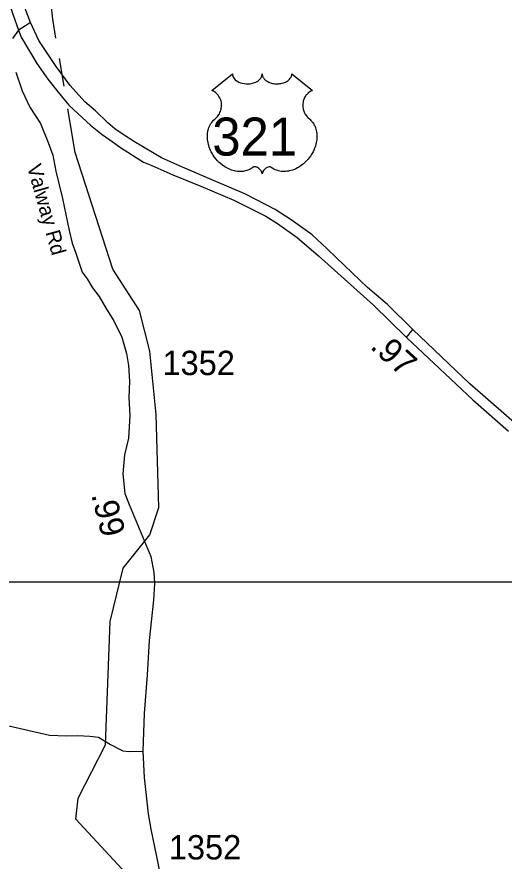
# Model space of a CAD drawing. Extents: x 1159738 to 1321356, y 736314 to 882035.
# Drawn here: x 1241094 to 1243595, y 809572 to 813904 of the extents above; entities that cross this region are included whole.
import ezdxf

# ---------------------------------------------------------------- set-up
doc = ezdxf.new("R2010")
doc.units = 0
for name, color, linetype in [('Exist Hydrographic Creek Single Shore', 7, 'Continuous'), ('Exist Road Non-System Type 51', 7, 'Continuous'), ('Exist Road Primary US Divided Attributed', 7, 'Continuous'), ('Exist Road Primary US Mileage Hundredths English Label', 7, 'Continuous'), ('Exist Road Primary US Shield CELL', 7, 'Continuous'), ('Exist Road Primary US Shield Number Label', 7, 'Continuous'), ('Exist Road Secondary Mileage Hundredths English Label', 7, 'Continuous'), ('Exist Road Secondary Type 51 Attributed', 7, 'Continuous'), ('Exist Road Secondary Type 51 Label', 7, 'Continuous'), ('Exist Road Secondary Type 51 Number Label', 7, 'Continuous'), ('Map Preparation Inset Cut Line', 7, 'Continuous')]:
    doc.layers.add(name, color=color, linetype=linetype)

msp = doc.modelspace()

# ---------------------------------------------------------------- linework, layer by layer
at = {"layer": 'Exist Hydrographic Creek Single Shore'}
for points in [[(1241293.9, 813795.8), (1241277.5, 813893.1), (1241230.5, 814320.8), (1241182.4, 814420.2), (1241205.5, 815631.1)], [(1241335.9, 813548.2), (1241311.7, 813691)], [(1242750.5, 807951.6), (1242700.6, 807985.4), (1242395.6, 808103.2), (1242157.5, 808275.3), (1241990.5, 808570.8), (1241732.6, 809235.8), (1241696.6, 809463), (1241396.6, 809787.4), (1241407.6, 809895.5), (1241548.5, 810168.5), (1241572.5, 810801.6), (1241638.6, 811075.9), (1241776.6, 811247.2), (1241821.6, 811387.5), (1241808.5, 811863.6), (1241775.5, 812189.3), (1241722.5, 812397.1), (1241586.5, 812610), (1241393.5, 813208), (1241355.5, 813432.6)]]:
    msp.add_lwpolyline(points, dxfattribs=at)
at = {"layer": 'Exist Road Non-System Type 51'}
for points in [[(1243093.2, 812258.9), (1243125.4, 812300.3)], [(1240648.5, 810754), (1240727.4, 810676.8), (1240828.1, 810574.4), (1240873.4, 810485.4), (1240955.6, 810309), (1241006, 810277.1), (1241261.1, 810218.3), (1241348.3, 810215), (1241407.1, 810216.7), (1241467.5, 810213.3), (1241512.8, 810208.3), (1241574.9, 810171.3), (1241637, 810137.7), (1241670.5, 810134.4), (1241739.4, 810136.2)]]:
    msp.add_lwpolyline(points, dxfattribs=at)
at = {"layer": 'Exist Road Primary US Divided Attributed'}
for points in [[(1241163.3, 813875.9), (1241113.5, 814007.4), (1241070, 814167.2), (1241051.1, 814258.9), (1241043.1, 814340.1), (1241033.3, 814515.2), (1241068.8, 815151.1), (1241074.5, 815729.1), (1241072.8, 815786.5), (1241041.8, 816114.4), (1241015.5, 816317.7), (1240996, 816461.7), (1240973.7, 816619.9), (1240950.3, 816785.2), (1240876.2, 817157), (1240847.6, 817238.2), (1240826.3, 817296.8), (1240704.8, 817546.9)], [(1240662.3, 817527.9), (1240690.4, 817458.9), (1240787.9, 817239.4), (1240817.7, 817151.2), (1240856.6, 816978.9), (1240905.4, 816666.4), (1240934, 816463.4), (1240951.8, 816326.9), (1241000.6, 816019.8), (1241018.9, 815784.2), (1241027.5, 815583.7), (1241014.7, 815229.7), (1240982.8, 814675.7), (1240973.7, 814505.4), (1240980.6, 814329.8), (1240986.2, 814278.4), (1240997.7, 814195.7), (1241025.9, 814075.3), (1241043.5, 814006.8), (1241072.8, 813918.4), (1241101.9, 813836)], [(1243700.4, 811774.4), (1243419.3, 812020.8), (1243125.4, 812300.3), (1242995.1, 812427.7), (1242892.9, 812515.1), (1242736.7, 812665.7), (1242685.8, 812714), (1242610.1, 812785.8), (1242501.1, 812863.3), (1242419.1, 812915.5), (1242263.2, 812995.7), (1242115.3, 813059.8), (1241944.3, 813132.7), (1241836.1, 813180.9), (1241697.5, 813262.2), (1241644.7, 813296.6), (1241595.9, 813330.2), (1241560.8, 813360.3), (1241497.6, 813421.5), (1241441.9, 813467.9), (1241366.3, 813552.8), (1241294.5, 813649.4), (1241206.6, 813783.1), (1241163.3, 813875.9)], [(1241101.9, 813836), (1241116.3, 813800.4), (1241195.5, 813664.2), (1241253.2, 813584.3), (1241305.4, 813518.4), (1241360.1, 813451.2), (1241428.2, 813388), (1241471.5, 813348.4), (1241531.7, 813301.2), (1241570.1, 813273.6), (1241624.7, 813233.5), (1241743.4, 813158.8), (1241786.2, 813141.8), (1241894.6, 813093), (1242038.4, 813035.1), (1242207.5, 812962.9), (1242372, 812881.6), (1242431.1, 812844.3), (1242532.1, 812772), (1242642.1, 812678.6), (1242922.8, 812426), (1243093.2, 812258.9), (1243434.8, 811939.8), (1243617.6, 811778.7)]]:
    msp.add_lwpolyline(points, dxfattribs=at)
at = {"layer": 'Exist Road Primary US Shield CELL'}
msp.add_lwpolyline([(1242200.6, 813611.3), (1242200.9, 813606.9), (1242201.9, 813601.7), (1242202.8, 813599), (1242205.2, 813593.8), (1242209.2, 813587.8), (1242214.8, 813581.8), (1242221.2, 813576.6), (1242225.4, 813573.8), (1242232.7, 813569.9), (1242240.9, 813566.5), (1242250.1, 813563.8), (1242259.4, 813561.9), (1242269.7, 813560.8), (1242279.8, 813560.6), (1242290.7, 813561.4), (1242302.7, 813563.8), (1242308.3, 813565.2), (1242314.5, 813567.3), (1242320.3, 813569.7), (1242326.7, 813573.1), (1242331.7, 813576.4), (1242335.7, 813579.3), (1242341.4, 813584.7), (1242345.9, 813590.3), (1242347.8, 813593.4), (1242349.4, 813596.4), (1242351.6, 813602.8), (1242352.2, 813605.7), (1242352.7, 813611.5), (1242353.1, 813606.6), (1242353.6, 813603.5), (1242354.4, 813600.5), (1242355.6, 813597.3), (1242357.9, 813592.8), (1242360.4, 813589), (1242365.1, 813583.4), (1242368.1, 813580.7), (1242370.8, 813578.5), (1242378, 813573.5), (1242386.4, 813569.2), (1242390.6, 813567.4), (1242394.9, 813565.9), (1242400.3, 813564.3), (1242405.8, 813563), (1242411.4, 813562), (1242417, 813561.2), (1242422.8, 813560.8), (1242427.5, 813560.6), (1242433.3, 813560.7), (1242438.6, 813561), (1242444.1, 813561.6), (1242450.1, 813562.6), (1242454.9, 813563.7), (1242461.3, 813565.4), (1242467.1, 813567.5), (1242472.2, 813569.7), (1242478.8, 813573.1), (1242484.1, 813576.5), (1242488, 813579.6), (1242492.7, 813583.9), (1242497, 813589), (1242499.6, 813592.7), (1242501.4, 813596.5), (1242503.1, 813600.5), (1242504.2, 813604.8), (1242504.7, 813608.5), (1242504.8, 813611.6), (1242611, 813527), (1242608.5, 813526), (1242602.8, 813523.2), (1242598.2, 813520.5), (1242590.9, 813515.3), (1242587.7, 813512.5), (1242584.6, 813509.6), (1242581.7, 813506.4), (1242579.2, 813503.5), (1242576.1, 813499.2), (1242573.3, 813494.9), (1242570.6, 813490.2), (1242568.7, 813486.1), (1242565.4, 813477.6), (1242563.8, 813472.2), (1242562.8, 813467.6), (1242561.6, 813458.1), (1242561.3, 813453.6), (1242561.3, 813449.2), (1242561.5, 813444.4), (1242561.9, 813439.9), (1242562.8, 813435.2), (1242563.5, 813431.1), (1242564.8, 813426), (1242566.7, 813420.1), (1242569, 813414.4), (1242573.9, 813405.1), (1242580.1, 813395.7), (1242584.6, 813390.4), (1242589, 813385.9), (1242595.6, 813380.4), (1242599.1, 813377.3), (1242603.2, 813373.2), (1242609.8, 813365.4), (1242612.5, 813361.8), (1242615.3, 813357.7), (1242617.8, 813353.5), (1242620.3, 813349), (1242622.3, 813345), (1242626, 813335.9), (1242628.8, 813327.1), (1242630, 813322.4), (1242632, 813312), (1242632.7, 813306.9), (1242633.6, 813296.7), (1242633.6, 813284.4), (1242632.6, 813272.7), (1242630.4, 813259.1), (1242628.6, 813250.9), (1242625.8, 813241.4), (1242623.1, 813233.2), (1242618.3, 813221.1), (1242614, 813212.3), (1242608.4, 813202), (1242604.6, 813195.8), (1242600.1, 813189.1), (1242594.5, 813181.4), (1242588, 813173.3), (1242580.1, 813164.7), (1242573.8, 813158.3), (1242565.5, 813150.9), (1242560.5, 813146.8), (1242553.3, 813141.4), (1242543.6, 813134.8), (1242533.9, 813129.3), (1242525.7, 813125.1), (1242518.4, 813121.9), (1242509, 813118.3), (1242493.3, 813114), (1242487.6, 813112.8), (1242480.8, 813111.8), (1242474.4, 813111.2), (1242468.3, 813110.8), (1242460, 813110.8), (1242451.8, 813111.4), (1242444, 813112.6), (1242435.9, 813114.3), (1242427.4, 813116.8), (1242419.7, 813119.8), (1242412, 813123.6), (1242398.8, 813131.9), (1242395, 813133.9), (1242392.9, 813134.5), (1242387.8, 813134.7), (1242383, 813133.7), (1242378.1, 813131.8), (1242375.2, 813130.2), (1242371.3, 813127.6), (1242368.2, 813125.2), (1242364.6, 813121.8), (1242362.1, 813118.9), (1242360.2, 813116.6), (1242356.5, 813110.8), (1242355.2, 813108), (1242353.8, 813104.5), (1242352.6, 813099.2), (1242350.9, 813105.8), (1242348.9, 813110.2), (1242346.7, 813114), (1242344.3, 813117.3), (1242340.6, 813121.6), (1242337.3, 813124.8), (1242333.3, 813128.1), (1242329, 813130.6), (1242325.6, 813132.4), (1242322.5, 813133.6), (1242318.6, 813134.5), (1242315.5, 813134.8), (1242312.9, 813134.7), (1242309.4, 813133.9), (1242304.6, 813130.5), (1242300, 813127.3), (1242295.1, 813124.2), (1242289.2, 813121.1), (1242284.8, 813119.1), (1242279.7, 813117.1), (1242273.7, 813115.1), (1242267.1, 813113.4), (1242260.4, 813112.1), (1242254.5, 813111.1), (1242248.2, 813110.5), (1242242.5, 813110.4), (1242236.5, 813110.4), (1242230.9, 813110.9), (1242224.4, 813111.4), (1242216.4, 813112.6), (1242209.8, 813114.1), (1242202.7, 813116), (1242195.5, 813118.3), (1242187.8, 813121.2), (1242178.1, 813125.4), (1242171.4, 813128.9), (1242160.8, 813135), (1242148.4, 813143.6), (1242139, 813151.2), (1242132.1, 813157.4), (1242122, 813167.7), (1242116.1, 813174.4), (1242106.8, 813186.5), (1242100.8, 813195.2), (1242096.9, 813201.6), (1242091.3, 813211.9), (1242088.2, 813218.4), (1242084.2, 813227.8), (1242081, 813236.4), (1242078.4, 813244.6), (1242076.9, 813249.8), (1242074.9, 813258.9), (1242073.7, 813265.3), (1242072.5, 813274.2), (1242071.9, 813283.6), (1242071.7, 813292.2), (1242072, 813299.3), (1242072.8, 813307.7), (1242074.2, 813316.5), (1242075.9, 813324.1), (1242077.4, 813329.6), (1242079.7, 813336.2), (1242082.7, 813343.6), (1242086.2, 813350.6), (1242089.5, 813356.5), (1242093.7, 813362.7), (1242097.9, 813368.1), (1242103.3, 813374), (1242109, 813379.4), (1242114.1, 813383.6), (1242120.3, 813389.6), (1242123.5, 813393.3), (1242127.4, 813398.4), (1242130.4, 813403.1), (1242132.9, 813407.3), (1242136.1, 813413.5), (1242138.1, 813418.1), (1242140.5, 813425.3), (1242141.7, 813430.3), (1242143, 813436.8), (1242143.8, 813442.9), (1242144.1, 813450.5), (1242143.9, 813456.8), (1242143.1, 813464.1), (1242141.7, 813471.1), (1242140.1, 813477.3), (1242137.4, 813484.3), (1242135, 813489.5), (1242130.9, 813496.4), (1242126.4, 813502.9), (1242121.7, 813508.2), (1242117, 813512.9), (1242112.5, 813516.4), (1242108.2, 813519.5), (1242102.8, 813522.8), (1242097.6, 813525.3), (1242094.3, 813526.6)], close=True, dxfattribs=at)
at = {"layer": 'Exist Road Secondary Type 51 Attributed'}
for points in [[(1241163.3, 813875.9), (1241137.3, 813857.4), (1241101.9, 813836)], [(1241101.9, 813836), (1241071.6, 813792.9)], [(1241089, 813620.2), (1241120.6, 813525.1), (1241160.2, 813441.1), (1241215.6, 813357.2), (1241253.7, 813258.9), (1241277.4, 813193.9), (1241293.2, 813111.9), (1241328.1, 812972.5), (1241361.3, 812808.4), (1241376.8, 812743.8), (1241396.5, 812691.8), (1241408.5, 812655.6), (1241428.6, 812595), (1241453.8, 812559.6), (1241482.4, 812514.1), (1241516.4, 812470), (1241554.4, 812405), (1241591.3, 812344.9), (1241632, 812260.8), (1241655.7, 812176.8), (1241665.8, 812115), (1241671.5, 812034.5), (1241668.6, 811949.9), (1241673.1, 811858.9), (1241665.7, 811743), (1241645.5, 811656.5), (1241636.9, 811558.8), (1241647.5, 811459.3), (1241669.7, 811402.3), (1241780.5, 811136), (1241796.3, 811052.3), (1241799.8, 810996.4), (1241794.4, 810910.5), (1241772.6, 810704.5), (1241761.5, 810528.6), (1241747.3, 810329.6), (1241739.4, 810136.2), (1241747.2, 810001.1), (1241766.8, 809814.4), (1241781.7, 809736.2), (1241810, 809595.2), (1241839.1, 809449.1)]]:
    msp.add_lwpolyline(points, dxfattribs=at)
at = {"layer": 'Map Preparation Inset Cut Line'}
for points in [[(1228470.6, 811005.5), (1261974.5, 811005.5), (1261974.5, 834521.3), (1228470.6, 834521.3)], [(1213574.8, 811005.5), (1289258, 811005.5), (1289258, 782300.2), (1274049.2, 782296.9), (1274049.2, 766757), (1213574.8, 766757)]]:
    msp.add_lwpolyline(points, close=True, dxfattribs=at)

# ---------------------------------------------------------------- texts
at = {"layer": 'Exist Road Primary US Mileage Hundredths English Label'}
msp.add_text('.97', height=125, rotation=317.6326, dxfattribs=at).set_placement((1242902.2, 812206.9))
at = {"layer": 'Exist Road Primary US Shield Number Label'}
msp.add_text('321', height=195, dxfattribs=at).set_placement((1242096.7, 813192.6))
at = {"layer": 'Exist Road Secondary Mileage Hundredths English Label'}
msp.add_text('.99', height=125, rotation=284.0107, dxfattribs=at).set_placement((1241475, 811452.3))
at = {"layer": 'Exist Road Secondary Type 51 Label'}
msp.add_text('Valway Rd', height=75, rotation=285.7141, dxfattribs=at).set_placement((1241144.8, 813136.5))
at = {"layer": 'Exist Road Secondary Type 51 Number Label'}
for p in [(1241840.8, 812066.1), (1241873.4, 809580.6)]:
    msp.add_text('1352', height=125, dxfattribs=at).set_placement(p)

doc.saveas('drawing.dxf')
